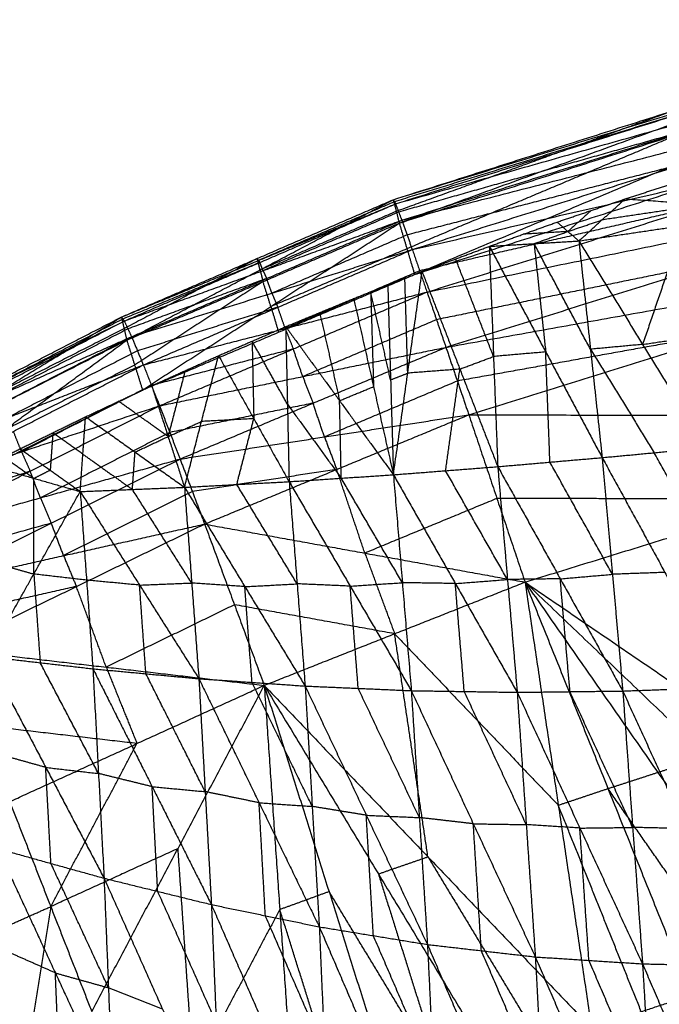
# Model space of a CAD drawing. Header units: millimetres. Extents: x -106 to 110, y -96 to 120.
# Tile 424 of 656: x -35.43 to -30.02, y 107.56 to 115.87. Entities that reach past the tile are written whole.
import ezdxf

# ---------------------------------------------------------------- set-up
doc = ezdxf.new("R2010")
doc.units = ezdxf.units.MM
doc.header["$MEASUREMENT"] = 0
doc.layers.add('Default', color=7, linetype='Continuous', true_color=0x000000)

msp = doc.modelspace()

# ---------------------------------------------------------------- linework, layer by layer
at = {"layer": 'Default'}
for points in [[(-32.2682, 114.3515, 11.5738), (-29.8762, 115.1116, 11.5447), (-27.4842, 115.8717, 11.5157)], [(-32.2177, 114.1537, 10.8753), (-29.851, 115.0127, 11.1955), (-27.4842, 115.8717, 11.5157)], [(-32.2682, 114.3515, 11.5738), (-29.8727, 115.0898, 11.7611), (-27.4772, 115.8282, 11.9484)], [(-32.2492, 114.3164, 11.9998), (-29.8632, 115.0723, 11.9741), (-27.4772, 115.8282, 11.9484)], [(-32.2492, 114.3164, 11.9998), (-29.8459, 114.9973, 12.2029), (-27.4426, 115.6781, 12.4059)], [(-32.2177, 114.1537, 10.8753), (-29.8231, 114.9179, 10.8409), (-27.4286, 115.6822, 10.8064)], [(-32.1963, 114.1776, 12.4501), (-29.8194, 114.9279, 12.428), (-27.4426, 115.6781, 12.4059)], [(-32.0882, 113.7201, 10.3965), (-29.7584, 114.7011, 10.6014), (-27.4286, 115.6822, 10.8064)], [(-32.1963, 114.1776, 12.4501), (-29.7873, 114.7971, 12.6542), (-27.3784, 115.4165, 12.8582)], [(-32.1076, 113.9297, 12.8949), (-29.743, 114.6731, 12.8766), (-27.3784, 115.4165, 12.8582)], [(-32.0882, 113.7201, 10.3965), (-29.7006, 114.4839, 10.358), (-27.3131, 115.2476, 10.3195)], [(-29.8762, 115.1116, 11.5447), (-31.0596, 114.6821, 11.3846), (-32.243, 114.2526, 11.2245)], [(-29.8632, 115.0723, 11.9741), (-31.061, 114.7031, 11.8805), (-32.2587, 114.334, 11.7868)], [(-32.1076, 113.9297, 12.8949), (-29.6956, 114.4861, 13.0833), (-27.2837, 115.0426, 13.2717)], [(-31.983, 113.5713, 13.3008), (-29.6333, 114.3069, 13.2863), (-27.2837, 115.0426, 13.2717)], [(-29.8194, 114.9279, 12.428), (-31.0211, 114.5875, 12.3265), (-32.2227, 114.247, 12.225)], [(-29.8231, 114.9179, 10.8409), (-30.9881, 114.4274, 10.7384), (-32.153, 113.9369, 10.6359)], [(-29.743, 114.6731, 12.8766), (-30.9475, 114.3634, 12.7746), (-32.1519, 114.0537, 12.6725)], [(-31.983, 113.5713, 13.3008), (-29.5707, 114.0651, 13.4563), (-27.1583, 114.559, 13.6118)], [(-31.8232, 113.1045, 13.6338), (-29.4908, 113.8318, 13.6228), (-27.1583, 114.559, 13.6118)], [(-30.3088, 114.3578, 10.3157), (-30.0192, 114.4517, 10.3107), (-29.7296, 114.5455, 10.3056)], [(-34.5662, 113.3593, 11.7472), (-33.4172, 113.8554, 11.6605), (-32.2682, 114.3515, 11.5738)], [(-34.5203, 113.1653, 11.0882), (-33.3942, 113.7584, 11.331), (-32.2682, 114.3515, 11.5738)], [(-32.2682, 114.3515, 11.5738), (-32.2587, 114.334, 11.7868), (-32.2492, 114.3164, 11.9998)], [(-32.2682, 114.3515, 11.5738), (-32.243, 114.2526, 11.2245), (-32.2177, 114.1537, 10.8753)], [(-30.8842, 114.1621, 10.333), (-30.5965, 114.26, 10.3244), (-30.3088, 114.3578, 10.3157)], [(-30.7004, 114.003, 10.1463), (-30.5046, 114.1804, 10.231), (-30.3088, 114.3578, 10.3157)], [(-30.3088, 114.3578, 10.3157), (-29.6221, 114.3115, 10.0893), (-28.9354, 114.2651, 9.8629)], [(-34.5662, 113.3593, 11.7472), (-33.4077, 113.8379, 11.8735), (-32.2492, 114.3164, 11.9998)], [(-34.5412, 113.3269, 12.1464), (-33.3952, 113.8217, 12.0731), (-32.2492, 114.3164, 11.9998)], [(-32.2587, 114.334, 11.7868), (-32.8332, 114.0859, 11.8302), (-33.4077, 113.8379, 11.8735)], [(-32.2492, 114.3164, 11.9998), (-32.2227, 114.247, 12.225), (-32.1963, 114.1776, 12.4501)], [(-29.6333, 114.3069, 13.2863), (-30.8393, 114.0287, 13.1921), (-32.0453, 113.7505, 13.0979)], [(-30.7004, 114.003, 10.1463), (-29.8179, 114.1341, 10.0046), (-28.9354, 114.2651, 9.8629)], [(-29.6221, 114.3115, 10.0893), (-30.0634, 114.2459, 10.1602), (-30.5046, 114.1804, 10.231)], [(-34.5412, 113.3269, 12.1464), (-33.3687, 113.7523, 12.2983), (-32.1963, 114.1776, 12.4501)], [(-34.4797, 113.1941, 12.5665), (-33.338, 113.6859, 12.5083), (-32.1963, 114.1776, 12.4501)], [(-32.243, 114.2526, 11.2245), (-32.8186, 114.0055, 11.2778), (-33.3942, 113.7584, 11.331)], [(-32.2227, 114.247, 12.225), (-32.7957, 113.9996, 12.2616), (-33.3687, 113.7523, 12.2983)], [(-32.1963, 114.1776, 12.4501), (-32.1519, 114.0537, 12.6725), (-32.1076, 113.9297, 12.8949)], [(-30.5965, 114.26, 10.3244), (-30.6944, 114.1713, 10.282), (-30.7923, 114.0826, 10.2397)], [(-30.7923, 114.0826, 10.2397), (-30.6485, 114.1315, 10.2353), (-30.5046, 114.1804, 10.231)], [(-34.5203, 113.1653, 11.0882), (-33.369, 113.6595, 10.9818), (-32.2177, 114.1537, 10.8753)], [(-34.387, 112.7441, 10.6311), (-33.3024, 113.4489, 10.7532), (-32.2177, 114.1537, 10.8753)], [(-32.2177, 114.1537, 10.8753), (-32.153, 113.9369, 10.6359), (-32.0882, 113.7201, 10.3965)], [(-31.4567, 113.9575, 10.3585), (-31.1705, 114.0598, 10.3457), (-30.8842, 114.1621, 10.333)], [(-30.8842, 114.1621, 10.333), (-30.7923, 114.0826, 10.2397), (-30.7004, 114.003, 10.1463)], [(-29.8179, 114.1341, 10.0046), (-29.9896, 113.6317, 9.7157), (-30.1613, 113.1292, 9.4268)], [(-32.1519, 114.0537, 12.6725), (-32.7228, 113.8078, 12.7016), (-33.2937, 113.5619, 12.7307)], [(-30.7923, 114.0826, 10.2397), (-30.9814, 114.0712, 10.2927), (-31.1705, 114.0598, 10.3457)], [(-31.0786, 113.9803, 10.2524), (-30.9354, 114.0314, 10.246), (-30.7923, 114.0826, 10.2397)], [(-34.4797, 113.1941, 12.5665), (-33.2937, 113.5619, 12.7307), (-32.1076, 113.9297, 12.8949)], [(-34.3803, 112.9558, 12.9795), (-33.244, 113.4428, 12.9372), (-32.1076, 113.9297, 12.8949)], [(-32.153, 113.9369, 10.6359), (-32.7277, 113.6929, 10.6946), (-33.3024, 113.4489, 10.7532)], [(-32.1076, 113.9297, 12.8949), (-32.0453, 113.7505, 13.0979), (-31.983, 113.5713, 13.3008)], [(-32.0252, 113.7442, 10.3925), (-31.741, 113.8509, 10.3755), (-31.4567, 113.9575, 10.3585)], [(-31.8232, 113.1045, 13.6338), (-29.4132, 113.5382, 13.7404), (-27.0032, 113.9718, 13.847)], [(-31.6301, 112.5348, 13.8625), (-29.3166, 113.2533, 13.8547), (-27.0032, 113.9718, 13.847)], [(-31.4567, 113.9575, 10.3585), (-31.0786, 113.9803, 10.2524), (-30.7004, 114.003, 10.1463)], [(-31.4567, 113.9575, 10.3585), (-31.4212, 113.0271, 9.7317), (-31.3856, 112.0968, 9.105)], [(-31.4567, 113.9575, 10.3585), (-30.9801, 113.0654, 9.6236), (-30.5035, 112.1733, 8.8887)], [(-31.0786, 113.9803, 10.2524), (-31.0294, 113.5229, 9.938), (-30.9801, 113.0654, 9.6236)], [(-30.602, 113.0882, 9.5175), (-30.8403, 113.5342, 9.8849), (-31.0786, 113.9803, 10.2524)], [(-30.7004, 114.003, 10.1463), (-30.602, 113.0882, 9.5175), (-30.5035, 112.1733, 8.8887)], [(-30.7004, 114.003, 10.1463), (-30.1613, 113.1292, 9.4268), (-29.6222, 112.2555, 8.7073)], [(-33.4172, 113.8554, 11.6605), (-33.9802, 113.5589, 11.5391), (-34.5432, 113.2623, 11.4177)], [(-33.3942, 113.7584, 11.331), (-33.4057, 113.8069, 11.4957), (-33.4172, 113.8554, 11.6605)], [(-33.4077, 113.8379, 11.8735), (-33.4125, 113.8467, 11.767), (-33.4172, 113.8554, 11.6605)], [(-31.4212, 113.0271, 9.7317), (-31.5811, 113.439, 10.0536), (-31.741, 113.8509, 10.3755)], [(-33.3952, 113.8217, 12.0731), (-33.9744, 113.5824, 12.01), (-34.5537, 113.3431, 11.9468)], [(-33.4077, 113.8379, 11.8735), (-33.4015, 113.8298, 11.9733), (-33.3952, 113.8217, 12.0731)], [(-33.3687, 113.7523, 12.2983), (-33.382, 113.787, 12.1857), (-33.3952, 113.8217, 12.0731)], [(-29.4908, 113.8318, 13.6228), (-30.697, 113.5848, 13.5451), (-31.9031, 113.3379, 13.4673)], [(-33.338, 113.6859, 12.5083), (-33.9242, 113.4732, 12.4324), (-34.5104, 113.2605, 12.3565)], [(-34.387, 112.7441, 10.6311), (-33.2376, 113.2321, 10.5138), (-32.0882, 113.7201, 10.3965)], [(-33.3942, 113.7584, 11.331), (-33.3816, 113.709, 11.1564), (-33.369, 113.6595, 10.9818)], [(-33.3687, 113.7523, 12.2983), (-33.3533, 113.7191, 12.4033), (-33.338, 113.6859, 12.5083)], [(-33.2937, 113.5619, 12.7307), (-33.3158, 113.6239, 12.6195), (-33.338, 113.6859, 12.5083)], [(-32.0453, 113.7505, 13.0979), (-32.6135, 113.507, 13.119), (-33.1817, 113.2635, 13.1402)], [(-32.3151, 113.6313, 10.4133), (-32.1702, 113.6877, 10.4029), (-32.0252, 113.7442, 10.3925)], [(-32.267, 112.0285, 9.36), (-32.1461, 112.8863, 9.8762), (-32.0252, 113.7442, 10.3925)], [(-32.1461, 112.8863, 9.8762), (-32.1581, 113.287, 10.1396), (-32.1702, 113.6877, 10.4029)], [(-32.0252, 113.7442, 10.3925), (-31.7054, 112.9205, 9.7488), (-31.3856, 112.0968, 9.105)], [(-33.369, 113.6595, 10.9818), (-33.9113, 113.3071, 10.9207), (-34.4536, 112.9547, 10.8597)], [(-33.3024, 113.4489, 10.7532), (-33.3357, 113.5542, 10.8675), (-33.369, 113.6595, 10.9818)], [(-32.6031, 113.5164, 10.4364), (-32.4591, 113.5739, 10.4249), (-32.3151, 113.6313, 10.4133)], [(-32.3151, 113.6313, 10.4133), (-32.2911, 112.8299, 9.8867), (-32.267, 112.0285, 9.36)], [(-34.3803, 112.9558, 12.9795), (-33.1817, 113.2635, 13.1402), (-31.983, 113.5713, 13.3008)], [(-34.2433, 112.6107, 13.354), (-33.1132, 113.091, 13.3274), (-31.983, 113.5713, 13.3008)], [(-33.2937, 113.5619, 12.7307), (-33.2688, 113.5023, 12.834), (-33.244, 113.4428, 12.9372)], [(-33.177, 113.2793, 10.4894), (-32.8901, 113.3979, 10.4629), (-32.6031, 113.5164, 10.4364)], [(-32.6031, 113.5164, 10.4364), (-32.4351, 112.7724, 9.8982), (-32.267, 112.0285, 9.36)], [(-32.4591, 113.5739, 10.4249), (-32.4471, 113.1731, 10.1615), (-32.4351, 112.7724, 9.8982)], [(-32.2911, 112.8299, 9.8867), (-32.3751, 113.2019, 10.1558), (-32.4591, 113.5739, 10.4249)], [(-31.983, 113.5713, 13.3008), (-31.9031, 113.3379, 13.4673), (-31.8232, 113.1045, 13.6338)], [(-33.244, 113.4428, 12.9372), (-33.837, 113.2589, 12.8551), (-34.43, 113.0749, 12.773)], [(-33.3024, 113.4489, 10.7532), (-33.27, 113.3405, 10.6335), (-33.2376, 113.2321, 10.5138)], [(-33.1817, 113.2635, 13.1402), (-33.2128, 113.3531, 13.0387), (-33.244, 113.4428, 12.9372)], [(-36.7814, 112.2186, 12.0221), (-35.6738, 112.789, 11.8846), (-34.5662, 113.3593, 11.7472)], [(-36.7402, 112.0343, 11.4244), (-35.6532, 112.6968, 11.5858), (-34.5662, 113.3593, 11.7472)], [(-34.5662, 113.3593, 11.7472), (-34.5537, 113.3431, 11.9468), (-34.5412, 113.3269, 12.1464)], [(-34.5662, 113.3593, 11.7472), (-34.5432, 113.2623, 11.4177), (-34.5203, 113.1653, 11.0882)], [(-32.8901, 113.3979, 10.4629), (-32.8061, 113.0259, 10.1938), (-32.722, 112.6539, 9.9247)], [(-36.7814, 112.2186, 12.0221), (-35.6613, 112.7727, 12.0842), (-34.5412, 113.3269, 12.1464)], [(-36.7512, 112.1874, 12.3788), (-35.6462, 112.7571, 12.2626), (-34.5412, 113.3269, 12.1464)], [(-34.5537, 113.3431, 11.9468), (-35.1075, 113.0579, 12.0155), (-35.6613, 112.7727, 12.0842)], [(-34.5412, 113.3269, 12.1464), (-34.5104, 113.2605, 12.3565), (-34.4797, 113.1941, 12.5665)], [(-33.7453, 113.034, 10.5509), (-33.4612, 113.1566, 10.5202), (-33.177, 113.2793, 10.4894)], [(-33.1817, 113.2635, 13.1402), (-33.1474, 113.1773, 13.2338), (-33.1132, 113.091, 13.3274)], [(-33.177, 113.2793, 10.4894), (-33.1628, 112.6247, 10.0718), (-33.1486, 111.9701, 9.6541)], [(-33.177, 113.2793, 10.4894), (-32.722, 112.6539, 9.9247), (-32.267, 112.0285, 9.36)], [(-31.9031, 113.3379, 13.4673), (-32.4682, 113.0978, 13.4806), (-33.0333, 112.8576, 13.4939)], [(-36.7512, 112.1874, 12.3788), (-35.6154, 112.6908, 12.4727), (-34.4797, 113.1941, 12.5665)], [(-36.6829, 112.0608, 12.7509), (-35.5813, 112.6274, 12.6587), (-34.4797, 113.1941, 12.5665)], [(-34.5432, 113.2623, 11.4177), (-35.0982, 112.9796, 11.5018), (-35.6532, 112.6968, 11.5858)], [(-34.5104, 113.2605, 12.3565), (-35.0629, 112.9756, 12.4146), (-35.6154, 112.6908, 12.4727)], [(-34.4797, 113.1941, 12.5665), (-34.43, 113.0749, 12.773), (-34.3803, 112.9558, 12.9795)], [(-29.3166, 113.2533, 13.8547), (-30.5216, 113.0365, 13.8014), (-31.7266, 112.8196, 13.7481)], [(-30.1613, 113.1292, 9.4268), (-29.7201, 113.1948, 9.3559), (-29.2788, 113.2603, 9.2851)], [(-36.7402, 112.0343, 11.4244), (-35.6302, 112.5998, 11.2563), (-34.5203, 113.1653, 11.0882)], [(-36.6057, 111.6338, 10.9998), (-35.563, 112.3996, 11.044), (-34.5203, 113.1653, 11.0882)], [(-34.5203, 113.1653, 11.0882), (-34.4536, 112.9547, 10.8597), (-34.387, 112.7441, 10.6311)], [(-34.2433, 112.6107, 13.354), (-33.0333, 112.8576, 13.4939), (-31.8232, 113.1045, 13.6338)], [(-34.0698, 112.161, 13.6581), (-32.9465, 112.6327, 13.6459), (-31.8232, 113.1045, 13.6338)], [(-33.4612, 113.1566, 10.5202), (-33.4541, 112.8293, 10.3114), (-33.4469, 112.5021, 10.1025)], [(-33.1628, 112.6247, 10.0718), (-33.312, 112.8907, 10.296), (-33.4612, 113.1566, 10.5202)], [(-31.8232, 113.1045, 13.6338), (-31.7266, 112.8196, 13.7481), (-31.6301, 112.5348, 13.8625)], [(-30.1613, 113.1292, 9.4268), (-30.3816, 113.1087, 9.4721), (-30.602, 113.0882, 9.5175)], [(-34.43, 113.0749, 12.773), (-34.9808, 112.7916, 12.8191), (-35.5316, 112.5083, 12.8652)], [(-33.1132, 113.091, 13.3274), (-33.7125, 112.9371, 13.2471), (-34.3118, 112.7833, 13.1668)], [(-34.3094, 112.78, 10.6208), (-34.0273, 112.907, 10.5859), (-33.7453, 113.034, 10.5509)], [(-34.0322, 111.9224, 9.9852), (-33.8887, 112.4782, 10.2681), (-33.7453, 113.034, 10.5509)], [(-33.7453, 113.034, 10.5509), (-33.4469, 112.5021, 10.1025), (-33.1486, 111.9701, 9.6541)], [(-33.0333, 112.8576, 13.4939), (-33.0732, 112.9743, 13.4107), (-33.1132, 113.091, 13.3274)], [(-31.7054, 112.9205, 9.7488), (-31.5633, 112.9738, 9.7403), (-31.4212, 113.0271, 9.7317)], [(-30.9801, 113.0654, 9.6236), (-31.2007, 113.0463, 9.6777), (-31.4212, 113.0271, 9.7317)], [(-30.9446, 112.135, 8.9969), (-30.9624, 112.6002, 9.3102), (-30.9801, 113.0654, 9.6236)], [(-30.602, 113.0882, 9.5175), (-30.3324, 112.6513, 9.1577), (-30.0629, 112.2144, 8.798)], [(-36.6829, 112.0608, 12.7509), (-35.5316, 112.5083, 12.8652), (-34.3803, 112.9558, 12.9795)], [(-36.5755, 111.8339, 13.113), (-35.4779, 112.3948, 13.0463), (-34.3803, 112.9558, 12.9795)], [(-34.4536, 112.9547, 10.8597), (-35.0083, 112.6772, 10.9518), (-35.563, 112.3996, 11.044)], [(-34.3803, 112.9558, 12.9795), (-34.3118, 112.7833, 13.1668), (-34.2433, 112.6107, 13.354)], [(-34.0273, 112.907, 10.5859), (-34.0991, 112.6291, 10.4444), (-34.1708, 112.3512, 10.303)], [(-33.0333, 112.8576, 13.4939), (-32.9899, 112.7452, 13.5699), (-32.9465, 112.6327, 13.6459)], [(-32.2911, 112.8299, 9.8867), (-32.2186, 112.8581, 9.8815), (-32.1461, 112.8863, 9.8762)], [(-31.7054, 112.9205, 9.7488), (-31.9258, 112.9034, 9.8125), (-32.1461, 112.8863, 9.8762)], [(-31.8263, 112.0626, 9.2325), (-31.7659, 112.4915, 9.4906), (-31.7054, 112.9205, 9.7488)], [(-34.3118, 112.7833, 13.1668), (-34.8606, 112.5028, 13.2001), (-35.4094, 112.2223, 13.2335)], [(-34.8683, 112.5179, 10.6988), (-34.5889, 112.6489, 10.6598), (-34.3094, 112.78, 10.6208)], [(-34.3094, 112.78, 10.6208), (-34.1708, 112.3512, 10.303), (-34.0322, 111.9224, 9.9852)], [(-31.7266, 112.8196, 13.7481), (-32.2883, 112.5838, 13.7542), (-32.8499, 112.3479, 13.7603)], [(-32.722, 112.6539, 9.9247), (-32.5785, 112.7132, 9.9115), (-32.4351, 112.7724, 9.8982)], [(-36.6057, 111.6338, 10.9998), (-35.4964, 112.189, 10.8155), (-34.387, 112.7441, 10.6311)], [(-36.5755, 111.8339, 13.113), (-35.4094, 112.2223, 13.2335), (-34.2433, 112.6107, 13.354)], [(-36.4295, 111.5057, 13.4372), (-35.3364, 112.0582, 13.3956), (-34.2433, 112.6107, 13.354)], [(-34.1708, 112.3512, 10.303), (-34.3798, 112.5001, 10.4814), (-34.5889, 112.6489, 10.6598)], [(-34.2433, 112.6107, 13.354), (-34.1566, 112.3859, 13.506), (-34.0698, 112.161, 13.6581)], [(-32.9465, 112.6327, 13.6459), (-33.5515, 112.5093, 13.576), (-34.1566, 112.3859, 13.506)], [(-33.1628, 112.6247, 10.0718), (-32.9353, 112.312, 9.7894), (-32.7078, 111.9993, 9.5071)], [(-32.8499, 112.3479, 13.7603), (-32.8982, 112.4903, 13.7031), (-32.9465, 112.6327, 13.6459)], [(-32.7078, 111.9993, 9.5071), (-32.7149, 112.3266, 9.7159), (-32.722, 112.6539, 9.9247)], [(-35.421, 112.2484, 10.7846), (-35.1447, 112.3831, 10.7417), (-34.8683, 112.5179, 10.6988)], [(-34.9136, 111.8865, 10.3477), (-34.891, 112.2022, 10.5232), (-34.8683, 112.5179, 10.6988)], [(-34.8683, 112.5179, 10.6988), (-34.4503, 112.2201, 10.342), (-34.0322, 111.9224, 9.9852)], [(-34.0698, 112.161, 13.6581), (-32.8499, 112.3479, 13.7603), (-31.6301, 112.5348, 13.8625)], [(-33.8623, 111.6118, 13.8624), (-32.7462, 112.0733, 13.8625), (-31.6301, 112.5348, 13.8625)], [(-31.6301, 112.5348, 13.8625), (-31.3926, 111.8282, 13.8882), (-31.1552, 111.1216, 13.9139)], [(-31.6301, 112.5348, 13.8625), (-29.1208, 112.5295, 13.8854), (-26.6116, 112.5241, 13.9082)], [(-31.1552, 111.1216, 13.9139), (-28.8834, 111.8229, 13.911), (-26.6116, 112.5241, 13.9082)], [(-34.1708, 112.3512, 10.303), (-34.0298, 112.4147, 10.2855), (-33.8887, 112.4782, 10.2681)], [(-33.4469, 112.5021, 10.1025), (-33.6678, 112.4901, 10.1853), (-33.8887, 112.4782, 10.2681)], [(-33.5904, 111.9463, 9.8197), (-33.5187, 112.2242, 9.9611), (-33.4469, 112.5021, 10.1025)], [(-35.4094, 112.2223, 13.2335), (-35.4437, 112.3086, 13.1399), (-35.4779, 112.3948, 13.0463)], [(-34.1566, 112.3859, 13.506), (-34.7031, 112.1096, 13.5268), (-35.2496, 111.8333, 13.5476)], [(-35.1447, 112.3831, 10.7417), (-35.156, 112.2253, 10.6539), (-35.1673, 112.0675, 10.5661)], [(-34.891, 112.2022, 10.5232), (-35.0178, 112.2927, 10.6325), (-35.1447, 112.3831, 10.7417)], [(-34.4503, 112.2201, 10.342), (-34.3105, 112.2857, 10.3225), (-34.1708, 112.3512, 10.303)], [(-32.8499, 112.3479, 13.7603), (-32.798, 112.2106, 13.8114), (-32.7462, 112.0733, 13.8625)], [(-35.6961, 112.1103, 10.8306), (-35.5586, 112.1793, 10.8076), (-35.421, 112.2484, 10.7846)], [(-35.421, 112.2484, 10.7846), (-35.1673, 112.0675, 10.5661), (-34.9136, 111.8865, 10.3477)], [(-35.4094, 112.2223, 13.2335), (-35.3729, 112.1403, 13.3145), (-35.3364, 112.0582, 13.3956)], [(-34.891, 112.2022, 10.5232), (-34.6819, 112.0533, 10.3448), (-34.4729, 111.9045, 10.1664)], [(-34.4729, 111.9045, 10.1664), (-34.4616, 112.0623, 10.2542), (-34.4503, 112.2201, 10.342)], [(-30.5035, 112.1733, 8.8887), (-30.0629, 112.2144, 8.798), (-29.6222, 112.2555, 8.7073)], [(-29.5322, 111.2445, 8.2212), (-29.7975, 111.7295, 8.5096), (-30.0629, 112.2144, 8.798)], [(-36.4295, 111.5057, 13.4372), (-35.2496, 111.8333, 13.5476), (-34.0698, 112.161, 13.6581)], [(-36.2466, 111.0785, 13.6949), (-35.1582, 111.6197, 13.6765), (-34.0698, 112.161, 13.6581)], [(-35.6961, 112.1103, 10.8306), (-35.3049, 111.9984, 10.5891), (-34.9136, 111.8865, 10.3477)], [(-35.5586, 112.1793, 10.8076), (-35.4317, 112.0889, 10.6984), (-35.3049, 111.9984, 10.5891)], [(-34.0698, 112.161, 13.6581), (-33.966, 111.8864, 13.7602), (-33.8623, 111.6118, 13.8624)], [(-31.3856, 112.0968, 9.105), (-30.9446, 112.135, 8.9969), (-30.5035, 112.1733, 8.8887)], [(-30.4163, 111.1876, 8.4131), (-30.6804, 111.6613, 8.705), (-30.9446, 112.135, 8.9969)], [(-30.5035, 112.1733, 8.8887), (-30.4163, 111.1876, 8.4131), (-30.3291, 110.2019, 7.9375)], [(-30.5035, 112.1733, 8.8887), (-29.9729, 111.2035, 8.3119), (-29.4422, 110.2336, 7.7351)], [(-35.3364, 112.0582, 13.3956), (-35.9194, 111.864, 13.3353), (-36.5025, 111.6698, 13.2751)], [(-35.2496, 111.8333, 13.5476), (-35.293, 111.9458, 13.4716), (-35.3364, 112.0582, 13.3956)], [(-35.3049, 111.9984, 10.5891), (-35.2361, 112.0329, 10.5776), (-35.1673, 112.0675, 10.5661)], [(-32.7462, 112.0733, 13.8625), (-33.3561, 111.9798, 13.8113), (-33.966, 111.8864, 13.7602)], [(-33.1486, 111.9701, 9.6541), (-32.7078, 111.9993, 9.5071), (-32.267, 112.0285, 9.36)], [(-32.5087, 111.3667, 13.8881), (-32.6274, 111.72, 13.8753), (-32.7462, 112.0733, 13.8625)], [(-32.267, 112.0285, 9.36), (-31.8263, 112.0626, 9.2325), (-31.3856, 112.0968, 9.105)], [(-32.267, 112.0285, 9.36), (-32.1915, 111.1167, 8.9173), (-32.1161, 110.2049, 8.4747)], [(-32.267, 112.0285, 9.36), (-31.7441, 111.1097, 8.7713), (-31.2212, 110.1909, 8.1825)], [(-31.3034, 111.1438, 8.6438), (-31.5649, 111.6032, 8.9381), (-31.8263, 112.0626, 9.2325)], [(-31.3856, 112.0968, 9.105), (-31.3034, 111.1438, 8.6438), (-31.2212, 110.1909, 8.1825)], [(-31.3856, 112.0968, 9.105), (-30.8573, 111.1493, 8.5213), (-30.3291, 110.2019, 7.9375)], [(-35.3055, 111.1896, 10.2066), (-35.3052, 111.594, 10.3979), (-35.3049, 111.9984, 10.5891)], [(-34.0322, 111.9224, 9.9852), (-33.5904, 111.9463, 9.8197), (-33.1486, 111.9701, 9.6541)], [(-33.0807, 111.107, 9.234), (-33.3356, 111.5267, 9.5268), (-33.5904, 111.9463, 9.8197)], [(-33.1486, 111.9701, 9.6541), (-33.0807, 111.107, 9.234), (-33.0129, 110.244, 8.8138)], [(-33.1486, 111.9701, 9.6541), (-32.6323, 111.0875, 9.0644), (-32.1161, 110.2049, 8.4747)], [(-32.1915, 111.1167, 8.9173), (-32.4497, 111.558, 9.2122), (-32.7078, 111.9993, 9.5071)], [(-35.6974, 110.4926, 10.0656), (-35.3055, 111.1896, 10.2066), (-34.9136, 111.8865, 10.3477)], [(-33.966, 111.8864, 13.7602), (-34.5102, 111.6158, 13.7695), (-35.0544, 111.3452, 13.7787)], [(-34.9136, 111.8865, 10.3477), (-34.4729, 111.9045, 10.1664), (-34.0322, 111.9224, 9.9852)], [(-34.9136, 111.8865, 10.3477), (-34.86, 111.138, 9.9816), (-34.8063, 110.3895, 9.6155)], [(-34.9136, 111.8865, 10.3477), (-34.4122, 111.0962, 9.7719), (-33.9108, 110.3059, 9.1961)], [(-33.9715, 111.1141, 9.5907), (-34.2222, 111.5093, 9.8785), (-34.4729, 111.9045, 10.1664)], [(-34.0322, 111.9224, 9.9852), (-33.9715, 111.1141, 9.5907), (-33.9108, 110.3059, 9.1961)], [(-34.0322, 111.9224, 9.9852), (-33.5225, 111.0832, 9.3995), (-33.0129, 110.244, 8.8138)], [(-35.2496, 111.8333, 13.5476), (-35.2039, 111.7265, 13.612), (-35.1582, 111.6197, 13.6765)], [(-31.3926, 111.8282, 13.8882), (-31.9507, 111.5975, 13.8882), (-32.5087, 111.3667, 13.8881)], [(-28.8834, 111.8229, 13.911), (-30.138, 111.8255, 13.8996), (-31.3926, 111.8282, 13.8882)], [(-35.1582, 111.6197, 13.6765), (-35.7481, 111.4559, 13.6213), (-36.338, 111.2921, 13.566)], [(-36.2466, 111.0785, 13.6949), (-35.0544, 111.3452, 13.7787), (-33.8623, 111.6118, 13.8624)], [(-36.0297, 110.5575, 13.8602), (-34.946, 111.0847, 13.8613), (-33.8623, 111.6118, 13.8624)], [(-35.0544, 111.3452, 13.7787), (-35.1063, 111.4825, 13.7276), (-35.1582, 111.6197, 13.6765)], [(-33.8623, 111.6118, 13.8624), (-33.6104, 110.9306, 13.8738), (-33.3585, 110.2494, 13.8853)], [(-33.8623, 111.6118, 13.8624), (-32.5087, 111.3667, 13.8881), (-31.1552, 111.1216, 13.9139)], [(-32.5087, 111.3667, 13.8881), (-32.3828, 111.0261, 13.8939), (-32.2569, 110.6855, 13.8996)], [(-35.6968, 111.3014, 10.4481), (-35.5011, 111.2455, 10.3274), (-35.3055, 111.1896, 10.2066)], [(-35.0544, 111.3452, 13.7787), (-35.0002, 111.2149, 13.82), (-34.946, 111.0847, 13.8613)], [(-35.3055, 111.1896, 10.2066), (-35.2787, 110.8153, 10.0236), (-35.2519, 110.4411, 9.8405)], [(-34.86, 111.138, 9.9816), (-35.0827, 111.1638, 10.0941), (-35.3055, 111.1896, 10.2066)], [(-30.8573, 111.1493, 8.5213), (-30.6368, 111.1685, 8.4672), (-30.4163, 111.1876, 8.4131)], [(-29.9729, 111.2035, 8.3119), (-30.1946, 111.1955, 8.3625), (-30.4163, 111.1876, 8.4131)], [(-34.4122, 111.0962, 9.7719), (-34.6361, 111.1171, 9.8767), (-34.86, 111.138, 9.9816)], [(-34.4122, 111.0962, 9.7719), (-34.1919, 111.1052, 9.6813), (-33.9715, 111.1141, 9.5907)], [(-33.5225, 111.0832, 9.3995), (-33.747, 111.0987, 9.4951), (-33.9715, 111.1141, 9.5907)], [(-33.5225, 111.0832, 9.3995), (-33.3016, 111.0951, 9.3167), (-33.0807, 111.107, 9.234)], [(-33.3585, 110.2494, 13.8853), (-32.2569, 110.6855, 13.8996), (-31.1552, 111.1216, 13.9139)], [(-32.6323, 111.0875, 9.0644), (-32.8565, 111.0973, 9.1492), (-33.0807, 111.107, 9.234)], [(-32.6323, 111.0875, 9.0644), (-32.4119, 111.1021, 8.9909), (-32.1915, 111.1167, 8.9173)], [(-31.7441, 111.1097, 8.7713), (-31.9678, 111.1132, 8.8443), (-32.1915, 111.1167, 8.9173)], [(-31.7441, 111.1097, 8.7713), (-31.5238, 111.1267, 8.7075), (-31.3034, 111.1438, 8.6438)], [(-31.6687, 110.1979, 8.3286), (-31.7064, 110.6538, 8.5499), (-31.7441, 111.1097, 8.7713)], [(-30.8573, 111.1493, 8.5213), (-31.0804, 111.1466, 8.5825), (-31.3034, 111.1438, 8.6438)], [(-31.1552, 111.1216, 13.9139), (-30.8739, 109.2373, 13.169), (-30.5925, 107.353, 12.4242)], [(-31.1552, 111.1216, 13.9139), (-30.4541, 109.3779, 13.169), (-29.7529, 107.6341, 12.4242)], [(-31.1552, 111.1216, 13.9139), (-30.033, 109.5148, 13.169), (-28.9108, 107.9079, 12.4242)], [(-31.1552, 111.1216, 13.9139), (-29.6108, 109.6479, 13.169), (-28.0664, 108.1743, 12.4242)], [(-31.1552, 111.1216, 13.9139), (-29.1874, 109.7774, 13.169), (-27.2196, 108.4332, 12.4242)], [(-30.7752, 110.1964, 8.06), (-30.8163, 110.6729, 8.2907), (-30.8573, 111.1493, 8.5213)], [(-34.946, 111.0847, 13.8613), (-35.542, 110.9513, 13.8194), (-36.1381, 110.818, 13.7776)], [(-34.6941, 110.4035, 13.8727), (-34.82, 110.7441, 13.867), (-34.946, 111.0847, 13.8613)], [(-34.3586, 110.3477, 9.4058), (-34.3854, 110.722, 9.5888), (-34.4122, 111.0962, 9.7719)], [(-33.4619, 110.2749, 9.0049), (-33.4922, 110.6791, 9.2022), (-33.5225, 111.0832, 9.3995)], [(-32.5645, 110.2244, 8.6442), (-32.5984, 110.656, 8.8543), (-32.6323, 111.0875, 9.0644)], [(-33.6104, 110.9306, 13.8738), (-34.1522, 110.667, 13.8733), (-34.6941, 110.4035, 13.8727)], [(-32.2569, 110.6855, 13.8996), (-32.9336, 110.8081, 13.8867), (-33.6104, 110.9306, 13.8738)], [(-32.2569, 110.6855, 13.8996), (-31.5654, 109.9614, 13.5343), (-30.8739, 109.2373, 13.169)], [(-31.9755, 108.8012, 13.1548), (-32.1162, 109.7434, 13.5272), (-32.2569, 110.6855, 13.8996)], [(-36.0297, 110.5575, 13.8602), (-34.6941, 110.4035, 13.8727), (-33.3585, 110.2494, 13.8853)], [(-35.6974, 110.4926, 10.0656), (-35.2519, 110.4411, 9.8405), (-34.8063, 110.3895, 9.6155)], [(-35.6974, 110.4926, 10.0656), (-35.2048, 109.5567, 9.5946), (-34.7122, 108.6208, 9.1236)], [(-34.7593, 109.5052, 9.3695), (-35.0056, 109.9731, 9.605), (-35.2519, 110.4411, 9.8405)], [(-34.8063, 110.3895, 9.6155), (-34.7593, 109.5052, 9.3695), (-34.7122, 108.6208, 9.1236)], [(-34.8063, 110.3895, 9.6155), (-34.3586, 110.3477, 9.4058), (-33.9108, 110.3059, 9.1961)], [(-34.8063, 110.3895, 9.6155), (-34.3057, 109.3939, 9.1423), (-33.8051, 108.3982, 8.6692)], [(-34.6941, 110.4035, 13.8727), (-34.564, 110.0809, 13.8671), (-34.4339, 109.7584, 13.8614)], [(-33.858, 109.352, 8.9326), (-34.1083, 109.8499, 9.1692), (-34.3586, 110.3477, 9.4058)], [(-33.9108, 110.3059, 9.1961), (-33.858, 109.352, 8.9326), (-33.8051, 108.3982, 8.6692)], [(-33.9108, 110.3059, 9.1961), (-33.4619, 110.2749, 9.0049), (-33.0129, 110.244, 8.8138)], [(-33.9108, 110.3059, 9.1961), (-33.4021, 109.2581, 8.7264), (-32.8935, 108.2103, 8.2566)], [(-32.9532, 109.2271, 8.5352), (-33.2075, 109.751, 8.7701), (-33.4619, 110.2749, 9.0049)], [(-35.5093, 109.2674, 13.8375), (-34.4339, 109.7584, 13.8614), (-33.3585, 110.2494, 13.8853)], [(-34.8161, 107.4943, 13.2019), (-34.0873, 108.8718, 13.5436), (-33.3585, 110.2494, 13.8853)], [(-33.3585, 110.2494, 13.8853), (-33.2273, 108.3574, 13.1548), (-33.0962, 106.4654, 12.4242)], [(-33.3585, 110.2494, 13.8853), (-32.8114, 108.509, 13.1548), (-32.2642, 106.7686, 12.4242)], [(-33.3585, 110.2494, 13.8853), (-32.3941, 108.6569, 13.1548), (-31.4297, 107.0645, 12.4242)], [(-33.3585, 110.2494, 13.8853), (-31.9755, 108.8012, 13.1548), (-30.5925, 107.353, 12.4242)], [(-33.0129, 110.244, 8.8138), (-32.9532, 109.2271, 8.5352), (-32.8935, 108.2103, 8.2566)], [(-33.0129, 110.244, 8.8138), (-32.5645, 110.2244, 8.6442), (-32.1161, 110.2049, 8.4747)], [(-33.0129, 110.244, 8.8138), (-32.4963, 109.1525, 8.3527), (-31.9796, 108.061, 7.8917)], [(-32.0478, 109.133, 8.1832), (-32.3062, 109.6787, 8.4137), (-32.5645, 110.2244, 8.6442)], [(-32.1161, 110.2049, 8.4747), (-32.0478, 109.133, 8.1832), (-31.9796, 108.061, 7.8917)], [(-32.1161, 110.2049, 8.4747), (-31.6687, 110.1979, 8.3286), (-31.2212, 110.1909, 8.1825)], [(-32.1161, 110.2049, 8.4747), (-31.5921, 109.0805, 8.0269), (-31.0681, 107.9561, 7.5792)], [(-31.1447, 109.0735, 7.8808), (-31.4067, 109.6357, 8.1047), (-31.6687, 110.1979, 8.3286)], [(-31.2212, 110.1909, 8.1825), (-30.7752, 110.1964, 8.06), (-30.3291, 110.2019, 7.9375)], [(-31.2212, 110.1909, 8.1825), (-31.1447, 109.0735, 7.8808), (-31.0681, 107.9561, 7.5792)], [(-31.2212, 110.1909, 8.1825), (-30.6918, 109.0442, 7.7512), (-30.1623, 107.8975, 7.3199)], [(-30.2457, 109.0497, 7.6287), (-30.5104, 109.6231, 7.8444), (-30.7752, 110.1964, 8.06)], [(-30.3291, 110.2019, 7.9375), (-29.8856, 110.2178, 7.8363), (-29.4422, 110.2336, 7.7351)], [(-30.3291, 110.2019, 7.9375), (-30.2457, 109.0497, 7.6287), (-30.1623, 107.8975, 7.3199)], [(-30.3291, 110.2019, 7.9375), (-29.7976, 109.0399, 7.5227), (-29.2662, 107.8779, 7.1079)], [(-34.4339, 109.7584, 13.8614), (-35.1017, 109.8354, 13.8551), (-35.7695, 109.9124, 13.8489)], [(-35.1627, 108.3808, 13.5197), (-34.7983, 109.0696, 13.6905), (-34.4339, 109.7584, 13.8614)], [(-35.2048, 109.5567, 9.5946), (-35.4292, 109.6192, 9.7165), (-35.6536, 109.6817, 9.8385)], [(-30.033, 109.5148, 13.169), (-29.8219, 109.5814, 13.169), (-29.6108, 109.6479, 13.169)], [(-35.161, 108.7457, 9.3675), (-35.1829, 109.1512, 9.481), (-35.2048, 109.5567, 9.5946)], [(-35.2048, 109.5567, 9.5946), (-34.982, 109.5309, 9.482), (-34.7593, 109.5052, 9.3695)], [(-34.3057, 109.3939, 9.1423), (-34.5325, 109.4495, 9.2559), (-34.7593, 109.5052, 9.3695)], [(-30.4541, 109.3779, 13.169), (-30.2435, 109.4463, 13.169), (-30.033, 109.5148, 13.169)], [(-34.2586, 108.5095, 8.8964), (-34.2822, 108.9517, 9.0194), (-34.3057, 109.3939, 9.1423)], [(-34.3057, 109.3939, 9.1423), (-34.0818, 109.373, 9.0375), (-33.858, 109.352, 8.9326)], [(-30.8739, 109.2373, 13.169), (-30.664, 109.3076, 13.169), (-30.4541, 109.3779, 13.169)], [(-29.3319, 107.771, 12.4242), (-29.893, 108.5745, 12.7966), (-30.4541, 109.3779, 13.169)], [(-33.4021, 109.2581, 8.7264), (-33.63, 109.3051, 8.8295), (-33.858, 109.352, 8.9326)], [(-35.5093, 109.2674, 13.8375), (-35.1627, 108.3808, 13.5197), (-34.8161, 107.4943, 13.2019)], [(-33.3493, 108.3042, 8.4629), (-33.3757, 108.7812, 8.5946), (-33.4021, 109.2581, 8.7264)], [(-33.4021, 109.2581, 8.7264), (-33.1777, 109.2426, 8.6308), (-32.9532, 109.2271, 8.5352)], [(-32.4963, 109.1525, 8.3527), (-32.7247, 109.1898, 8.444), (-32.9532, 109.2271, 8.5352)], [(-30.1727, 107.4936, 12.4242), (-30.5233, 108.3654, 12.7966), (-30.8739, 109.2373, 13.169)], [(-32.4365, 108.1356, 8.0742), (-32.4664, 108.6441, 8.2134), (-32.4963, 109.1525, 8.3527)], [(-32.4963, 109.1525, 8.3527), (-32.2721, 109.1427, 8.2679), (-32.0478, 109.133, 8.1832)], [(-31.5921, 109.0805, 8.0269), (-31.82, 109.1067, 8.105), (-32.0478, 109.133, 8.1832)], [(-31.5239, 108.0086, 7.7354), (-31.558, 108.5445, 7.8812), (-31.5921, 109.0805, 8.0269)], [(-31.5921, 109.0805, 8.0269), (-31.3684, 109.077, 7.9539), (-31.1447, 109.0735, 7.8808)], [(-30.6918, 109.0442, 7.7512), (-30.9182, 109.0589, 7.816), (-31.1447, 109.0735, 7.8808)], [(-30.6918, 109.0442, 7.7512), (-30.4687, 109.047, 7.69), (-30.2457, 109.0497, 7.6287)], [(-30.6152, 107.9268, 7.4495), (-30.6535, 108.4855, 7.6004), (-30.6918, 109.0442, 7.7512)], [(-29.7976, 109.0399, 7.5227), (-30.0217, 109.0448, 7.5757), (-30.2457, 109.0497, 7.6287)], [(-35.6098, 108.8707, 9.6115), (-35.161, 108.7457, 9.3675), (-34.7122, 108.6208, 9.1236)], [(-35.6098, 108.8707, 9.6115), (-35.1238, 107.8207, 9.3169), (-34.6379, 106.7706, 9.0224)], [(-34.0873, 108.8718, 13.5436), (-34.625, 108.6263, 13.5317), (-35.1627, 108.3808, 13.5197)], [(-33.9562, 106.9798, 12.8131), (-34.0217, 107.9258, 13.1783), (-34.0873, 108.8718, 13.5436)], [(-32.3941, 108.6569, 13.1548), (-32.1848, 108.7291, 13.1548), (-31.9755, 108.8012, 13.1548)], [(-31.9755, 108.8012, 13.1548), (-31.4933, 108.005, 12.7895), (-31.0111, 107.2087, 12.4242)], [(-34.6751, 107.6957, 9.073), (-34.918, 108.2207, 9.2202), (-35.161, 108.7457, 9.3675)], [(-34.7122, 108.6208, 9.1236), (-34.6751, 107.6957, 9.073), (-34.6379, 106.7706, 9.0224)], [(-34.7122, 108.6208, 9.1236), (-34.2586, 108.5095, 8.8964), (-33.8051, 108.3982, 8.6692)], [(-34.7122, 108.6208, 9.1236), (-34.218, 107.5146, 8.8465), (-33.7238, 106.4085, 8.5695)], [(-32.3941, 108.6569, 13.1548), (-32.1205, 107.7867, 12.7895), (-31.847, 106.9165, 12.4242)], [(-33.7645, 107.4033, 8.6194), (-34.0115, 107.9564, 8.7579), (-34.2586, 108.5095, 8.8964)], [(-33.2273, 108.3574, 13.1548), (-33.0194, 108.4332, 13.1548), (-32.8114, 108.509, 13.1548)], [(-31.847, 106.9165, 12.4242), (-32.3292, 107.7128, 12.7895), (-32.8114, 108.509, 13.1548)], [(-35.6897, 108.1468, 13.5071), (-35.4262, 108.2638, 13.5134), (-35.1627, 108.3808, 13.5197)], [(-35.1627, 108.3808, 13.5197), (-35.2529, 107.8205, 13.3545), (-35.3432, 107.2603, 13.1893)], [(-33.2273, 108.3574, 13.1548), (-33.5918, 107.6686, 12.9839), (-33.9562, 106.9798, 12.8131)], [(-33.8051, 108.3982, 8.6692), (-33.7645, 107.4033, 8.6194), (-33.7238, 106.4085, 8.5695)], [(-33.8051, 108.3982, 8.6692), (-33.3493, 108.3042, 8.4629), (-32.8935, 108.2103, 8.2566)], [(-33.8051, 108.3982, 8.6692), (-33.3034, 107.2467, 8.415), (-32.8018, 106.0952, 8.1609)], [(-32.6802, 106.617, 12.4242), (-32.9538, 107.4872, 12.7895), (-33.2273, 108.3574, 13.1548)], [(-32.8476, 107.1527, 8.2088), (-33.0984, 107.7285, 8.3358), (-33.3493, 108.3042, 8.4629)], [(-32.8935, 108.2103, 8.2566), (-32.8476, 107.1527, 8.2088), (-32.8018, 106.0952, 8.1609)], [(-32.8935, 108.2103, 8.2566), (-32.4365, 108.1356, 8.0742), (-31.9796, 108.061, 7.8917)], [(-32.8935, 108.2103, 8.2566), (-32.3826, 107.024, 8.0286), (-31.8718, 105.8378, 7.8005)], [(-31.9257, 106.9494, 7.8461), (-32.1811, 107.5425, 7.9601), (-32.4365, 108.1356, 8.0742)], [(-31.9796, 108.061, 7.8917), (-31.9257, 106.9494, 7.8461), (-31.8718, 105.8378, 7.8005)], [(-31.9796, 108.061, 7.8917), (-31.5239, 108.0086, 7.7354), (-31.0681, 107.9561, 7.5792)], [(-31.9796, 108.061, 7.8917), (-31.4611, 106.8534, 7.6927), (-30.9425, 105.6458, 7.4938)], [(-35.1238, 107.8207, 9.3169), (-35.3483, 107.9204, 9.439), (-35.5727, 108.0202, 9.561)], [(-31.0053, 106.8009, 7.5365), (-31.2646, 107.4048, 7.6359), (-31.5239, 108.0086, 7.7354)], [(-31.0681, 107.9561, 7.5792), (-31.0053, 106.8009, 7.5365), (-30.9425, 105.6458, 7.4938)], [(-31.0681, 107.9561, 7.5792), (-30.6152, 107.9268, 7.4495), (-30.1623, 107.8975, 7.3199)], [(-31.0681, 107.9561, 7.5792), (-30.5447, 106.7396, 7.4105), (-30.0213, 105.5231, 7.2418)], [(-30.0918, 106.7103, 7.2808), (-30.3535, 107.3186, 7.3652), (-30.6152, 107.9268, 7.4495)], [(-30.1623, 107.8975, 7.3199), (-30.0918, 106.7103, 7.2808), (-30.0213, 105.5231, 7.2418)], [(-30.1623, 107.8975, 7.3199), (-29.7143, 107.8877, 7.2139), (-29.2662, 107.8779, 7.1079)], [(-30.1623, 107.8975, 7.3199), (-29.6378, 106.6781, 7.1785), (-29.1133, 105.4586, 7.037)], [(-35.0868, 106.9701, 9.2665), (-35.1053, 107.3954, 9.2917), (-35.1238, 107.8207, 9.3169)], [(-35.1238, 107.8207, 9.3169), (-34.8995, 107.7582, 9.1949), (-34.6751, 107.6957, 9.073)], [(-34.218, 107.5146, 8.8465), (-34.4466, 107.6052, 8.9598), (-34.6751, 107.6957, 9.073)], [(-30.5925, 107.353, 12.4242), (-30.1727, 107.4936, 12.4242), (-29.7529, 107.6341, 12.4242)], [(-30.5925, 107.353, 12.4242), (-30.1727, 107.4936, 12.4242), (-29.7529, 107.6341, 12.4242)], [(-36.4282, 104.2928, 12.0172), (-31.8108, 105.9449, 12.0172), (-27.1934, 107.597, 12.0172)], [(-33.8943, 98.1752, 9.1165), (-30.5438, 102.8861, 10.5669), (-27.1934, 107.597, 12.0172)], [(-32.2642, 106.7686, 12.4242), (-29.7288, 107.1828, 12.2207), (-27.1934, 107.597, 12.0172)], [(-31.4297, 107.0645, 12.4242), (-29.3115, 107.3307, 12.2207), (-27.1934, 107.597, 12.0172)], [(-30.5925, 107.353, 12.4242), (-28.893, 107.475, 12.2207), (-27.1934, 107.597, 12.0172)]]:
    msp.add_open_spline(points, degree=2, dxfattribs=at)

doc.saveas('drawing.dxf')
